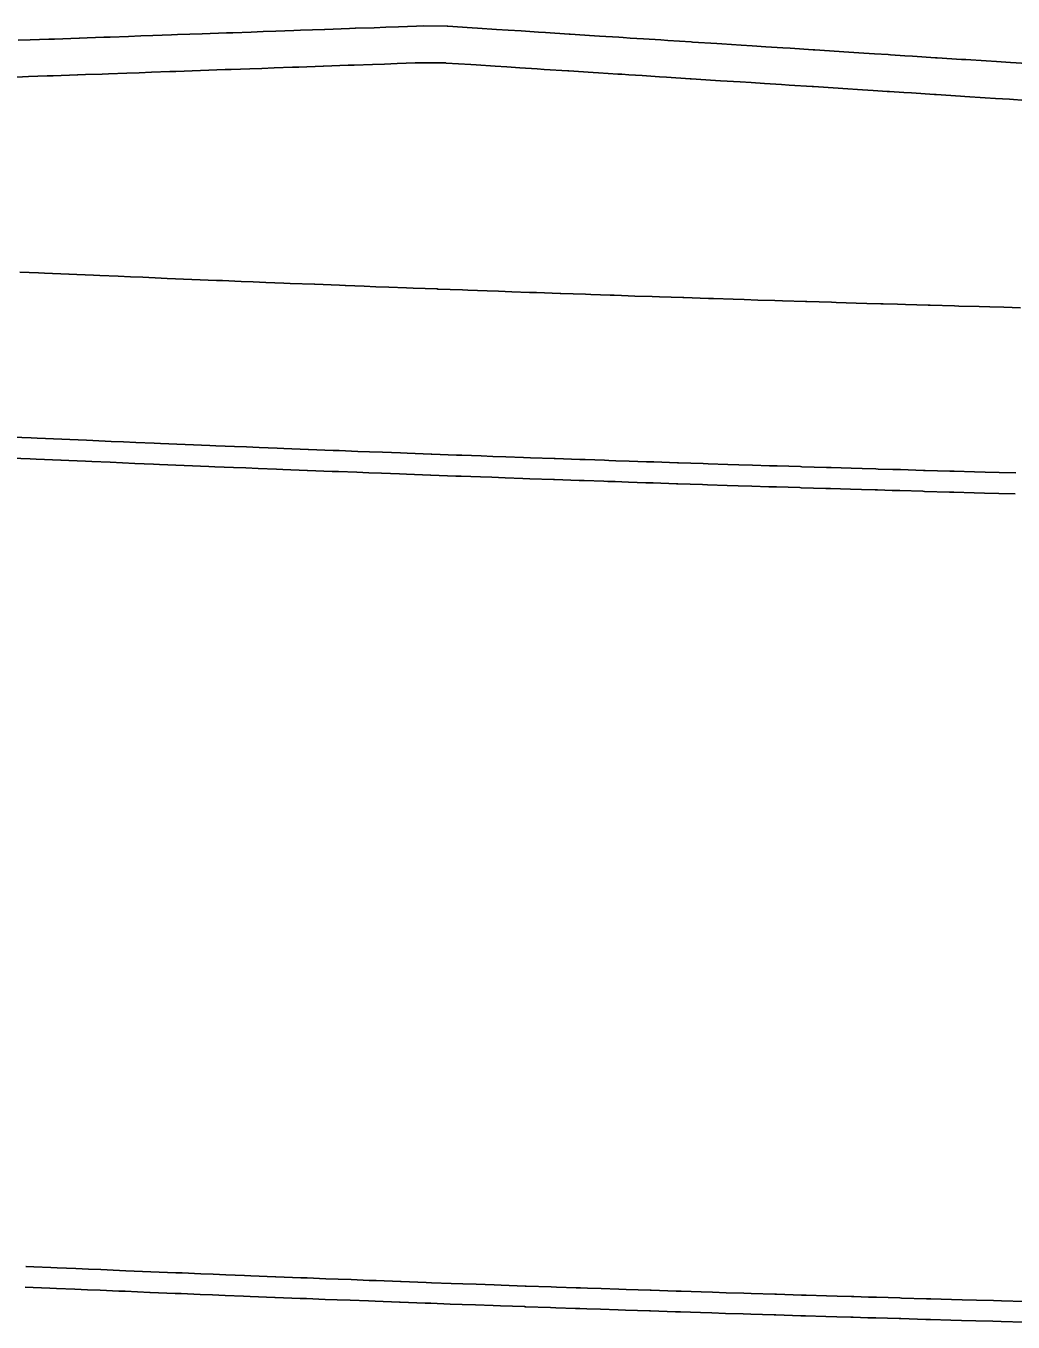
# Model space of a CAD drawing. Extents: x 2145147 to 2158018, y 137519 to 148068.
# Drawn here: x 2153997.61 to 2154029.44, y 143011.92 to 143053.74 of the extents above; entities that cross this region are included whole.
import ezdxf

# ---------------------------------------------------------------- set-up
doc = ezdxf.new("R2010")
doc.units = 0
doc.layers.add('PR_Phasing_Pavement_1', color=7, linetype='Continuous')

msp = doc.modelspace()

# ---------------------------------------------------------------- linework, layer by layer
at = {"layer": 'PR_Phasing_Pavement_1'}
for p, q in [((2153997.609, 143013.72), (2153997.616, 143013.72)), ((2153997.87, 143013.709), (2153997.616, 143013.72)), ((2153998.416, 143013.685), (2153997.87, 143013.709)), ((2153998.622, 143013.677), (2153998.416, 143013.685)), ((2153999.222, 143013.651), (2153998.622, 143013.677)), ((2153999.628, 143013.634), (2153999.222, 143013.651)), ((2154000.029, 143013.617), (2153999.628, 143013.634)), ((2154000.634, 143013.591), (2154000.029, 143013.617)), ((2154000.835, 143013.583), (2154000.634, 143013.591)), ((2154001.64, 143013.549), (2154000.835, 143013.583)), ((2154001.642, 143013.549), (2154001.64, 143013.549)), ((2154002.449, 143013.516), (2154001.642, 143013.549)), ((2154002.646, 143013.508), (2154002.449, 143013.516)), ((2154003.255, 143013.483), (2154002.646, 143013.508)), ((2154003.652, 143013.467), (2154003.255, 143013.483)), ((2154004.062, 143013.451), (2154003.652, 143013.467)), ((2154004.658, 143013.427), (2154004.062, 143013.451)), ((2154004.868, 143013.419), (2154004.658, 143013.427)), ((2154005.664, 143013.387), (2154004.868, 143013.419)), ((2154005.675, 143013.387), (2154005.664, 143013.387)), ((2154006.482, 143013.355), (2154005.675, 143013.387)), ((2154006.67, 143013.348), (2154006.482, 143013.355)), ((2154006.68, 143013.348), (2154006.67, 143013.348)), ((2154007.288, 143013.324), (2154006.68, 143013.348)), ((2154007.676, 143013.309), (2154007.288, 143013.324)), ((2154008.095, 143013.293), (2154007.676, 143013.309)), ((2154008.682, 143013.271), (2154008.095, 143013.293)), ((2154008.901, 143013.263), (2154008.682, 143013.271)), ((2154009.688, 143013.234), (2154008.901, 143013.263)), ((2154009.708, 143013.233), (2154009.688, 143013.234)), ((2154010.515, 143013.203), (2154009.708, 143013.233)), ((2154010.694, 143013.196), (2154010.515, 143013.203)), ((2154011.322, 143013.174), (2154010.694, 143013.196)), ((2154011.7, 143013.16), (2154011.322, 143013.174)), ((2154012.128, 143013.144), (2154011.7, 143013.16)), ((2154012.706, 143013.124), (2154012.128, 143013.144)), ((2154012.935, 143013.116), (2154012.706, 143013.124)), ((2154013.713, 143013.088), (2154012.935, 143013.116)), ((2154013.742, 143013.087), (2154013.713, 143013.088)), ((2154014.549, 143013.059), (2154013.742, 143013.087)), ((2154014.719, 143013.053), (2154014.549, 143013.059)), ((2154015.355, 143013.031), (2154014.719, 143013.053)), ((2154015.493, 143013.027), (2154015.355, 143013.031)), ((2154015.725, 143013.019), (2154015.492, 143013.027)), ((2154016.162, 143013.004), (2154015.725, 143013.019)), ((2154016.731, 143012.985), (2154016.162, 143013.004)), ((2154016.969, 143012.977), (2154016.731, 143012.985)), ((2154017.738, 143012.951), (2154016.969, 143012.977)), ((2154017.776, 143012.95), (2154017.738, 143012.951)), ((2154018.583, 143012.924), (2154017.776, 143012.95)), ((2154018.744, 143012.918), (2154018.583, 143012.924)), ((2154019.389, 143012.898), (2154018.744, 143012.918)), ((2154019.75, 143012.886), (2154019.389, 143012.898)), ((2154020.196, 143012.872), (2154019.75, 143012.886)), ((2154020.757, 143012.854), (2154020.196, 143012.872)), ((2154021.003, 143012.846), (2154020.757, 143012.854)), ((2154021.763, 143012.823), (2154021.003, 143012.846)), ((2154021.81, 143012.821), (2154021.763, 143012.823)), ((2154022.617, 143012.797), (2154021.81, 143012.821)), ((2154022.769, 143012.792), (2154022.617, 143012.797)), ((2154023.424, 143012.772), (2154022.769, 143012.792)), ((2154023.776, 143012.762), (2154023.424, 143012.772)), ((2154024.231, 143012.748), (2154023.776, 143012.762)), ((2154024.306, 143012.746), (2154024.231, 143012.748)), ((2154024.782, 143012.732), (2154024.306, 143012.746)), ((2154025.037, 143012.725), (2154024.782, 143012.732)), ((2154025.788, 143012.703), (2154025.037, 143012.725)), ((2154025.844, 143012.701), (2154025.788, 143012.703)), ((2154026.651, 143012.678), (2154025.844, 143012.701)), ((2154026.795, 143012.674), (2154026.651, 143012.678)), ((2154027.458, 143012.655), (2154026.795, 143012.674)), ((2154027.801, 143012.646), (2154027.458, 143012.655)), ((2154028.265, 143012.633), (2154027.801, 143012.646)), ((2154028.808, 143012.618), (2154028.265, 143012.633)), ((2154029.072, 143012.611), (2154028.808, 143012.618)), ((2154029.814, 143012.591), (2154029.072, 143012.611))]:
    msp.add_line(p, q, dxfattribs=at)
for points in [[(2154029.893, 143052.522), (2154029.362, 143052.556), (2154028.908, 143052.585), (2154028.573, 143052.607), (2154027.924, 143052.649), (2154027.783, 143052.658), (2154026.994, 143052.709), (2154026.939, 143052.712), (2154026.205, 143052.76), (2154025.955, 143052.776), (2154025.489, 143052.806), (2154025.415, 143052.81), (2154024.97, 143052.839), (2154024.626, 143052.861), (2154023.986, 143052.903), (2154023.837, 143052.912), (2154023.048, 143052.963), (2154023.002, 143052.966), (2154022.259, 143053.014), (2154022.017, 143053.029), (2154021.469, 143053.065), (2154021.033, 143053.093), (2154020.68, 143053.115), (2154020.049, 143053.156), (2154019.891, 143053.166), (2154019.102, 143053.217), (2154019.065, 143053.22), (2154018.313, 143053.268), (2154018.081, 143053.283), (2154017.524, 143053.319), (2154017.097, 143053.346), (2154016.869, 143053.361), (2154016.735, 143053.37), (2154016.112, 143053.41), (2154015.946, 143053.421), (2154015.157, 143053.471), (2154015.128, 143053.473), (2154014.368, 143053.522), (2154014.144, 143053.537), (2154013.579, 143053.573), (2154013.16, 143053.6), (2154012.79, 143053.624), (2154012.176, 143053.663), (2154012.001, 143053.675), (2154011.212, 143053.726), (2154011.192, 143053.727), (2154010.422, 143053.736), (2154010.206, 143053.729), (2154009.63, 143053.708), (2154009.219, 143053.694), (2154008.838, 143053.68), (2154008.241, 143053.659), (2154008.231, 143053.659), (2154008.046, 143053.652), (2154007.254, 143053.624), (2154007.243, 143053.623), (2154006.462, 143053.596), (2154006.255, 143053.588), (2154005.67, 143053.568), (2154005.267, 143053.553), (2154004.878, 143053.539), (2154004.279, 143053.518), (2154004.085, 143053.511), (2154003.293, 143053.483), (2154003.291, 143053.483), (2154002.501, 143053.455), (2154002.303, 143053.448), (2154001.708, 143053.427), (2154001.314, 143053.413), (2154000.916, 143053.399), (2154000.326, 143053.378), (2154000.123, 143053.371), (2153999.587, 143053.352), (2153999.338, 143053.343), (2153999.331, 143053.342), (2153998.538, 143053.314), (2153998.349, 143053.308), (2153997.746, 143053.286), (2153997.36, 143053.272)], [(2154029.86, 143051.336), (2154029.329, 143051.37), (2154028.875, 143051.399), (2154028.54, 143051.421), (2154027.89, 143051.463), (2154027.75, 143051.472), (2154026.96, 143051.522), (2154026.905, 143051.526), (2154026.17, 143051.573), (2154025.92, 143051.589), (2154025.454, 143051.619), (2154025.38, 143051.624), (2154024.935, 143051.653), (2154024.591, 143051.675), (2154023.95, 143051.716), (2154023.801, 143051.726), (2154023.011, 143051.777), (2154022.965, 143051.78), (2154022.222, 143051.828), (2154021.98, 143051.843), (2154021.432, 143051.879), (2154020.995, 143051.907), (2154020.642, 143051.929), (2154020.011, 143051.97), (2154019.853, 143051.98), (2154019.063, 143052.031), (2154019.026, 143052.034), (2154018.273, 143052.082), (2154018.041, 143052.097), (2154017.484, 143052.133), (2154017.056, 143052.16), (2154016.829, 143052.175), (2154016.694, 143052.184), (2154016.072, 143052.224), (2154015.905, 143052.235), (2154015.115, 143052.285), (2154015.087, 143052.287), (2154014.326, 143052.336), (2154014.102, 143052.351), (2154013.536, 143052.387), (2154013.118, 143052.414), (2154012.747, 143052.438), (2154012.133, 143052.477), (2154011.958, 143052.489), (2154011.168, 143052.54), (2154011.148, 143052.541), (2154010.377, 143052.55), (2154010.162, 143052.543), (2154009.585, 143052.522), (2154009.173, 143052.508), (2154008.792, 143052.494), (2154008.195, 143052.473), (2154008.185, 143052.473), (2154008, 143052.466), (2154007.207, 143052.438), (2154007.196, 143052.438), (2154006.415, 143052.41), (2154006.208, 143052.403), (2154005.622, 143052.382), (2154005.219, 143052.368), (2154004.83, 143052.354), (2154004.231, 143052.332), (2154004.037, 143052.326), (2154003.244, 143052.297), (2154003.242, 143052.297), (2154002.451, 143052.269), (2154002.253, 143052.262), (2154001.658, 143052.241), (2154001.264, 143052.227), (2154000.865, 143052.213), (2154000.275, 143052.192), (2154000.072, 143052.185), (2153999.536, 143052.166), (2153999.286, 143052.157), (2153999.279, 143052.157), (2153998.486, 143052.129), (2153998.297, 143052.122), (2153997.693, 143052.101), (2153997.308, 143052.087)], [(2154029.679, 143044.645), (2154029.145, 143044.66), (2154028.689, 143044.672), (2154028.352, 143044.682), (2154027.699, 143044.7), (2154027.558, 143044.704), (2154026.765, 143044.727), (2154026.71, 143044.728), (2154025.971, 143044.75), (2154025.72, 143044.757), (2154025.252, 143044.771), (2154025.178, 143044.773), (2154024.73, 143044.786), (2154024.384, 143044.797), (2154023.741, 143044.816), (2154023.591, 143044.821), (2154022.798, 143044.845), (2154022.751, 143044.846), (2154022.004, 143044.869), (2154021.762, 143044.877), (2154021.211, 143044.894), (2154020.772, 143044.908), (2154020.417, 143044.92), (2154019.783, 143044.94), (2154019.624, 143044.945), (2154018.831, 143044.971), (2154018.793, 143044.973), (2154018.037, 143044.998), (2154017.804, 143045.005), (2154017.244, 143045.024), (2154016.814, 143045.039), (2154016.585, 143045.047), (2154016.451, 143045.051), (2154015.825, 143045.073), (2154015.657, 143045.079), (2154014.864, 143045.106), (2154014.835, 143045.107), (2154014.071, 143045.134), (2154013.846, 143045.142), (2154013.277, 143045.162), (2154012.856, 143045.178), (2154012.484, 143045.191), (2154011.867, 143045.214), (2154011.691, 143045.22), (2154010.897, 143045.249), (2154010.878, 143045.25), (2154010.104, 143045.279), (2154009.888, 143045.287), (2154009.311, 143045.309), (2154008.899, 143045.325), (2154008.518, 143045.339), (2154007.92, 143045.362), (2154007.91, 143045.363), (2154007.725, 143045.37), (2154006.931, 143045.401), (2154006.92, 143045.401), (2154006.138, 143045.432), (2154005.931, 143045.44), (2154005.345, 143045.464), (2154004.942, 143045.48), (2154004.552, 143045.496), (2154003.953, 143045.52), (2154003.759, 143045.528), (2154002.966, 143045.561), (2154002.963, 143045.561), (2154002.172, 143045.594), (2154001.974, 143045.602), (2154001.379, 143045.627), (2154000.985, 143045.644), (2154000.586, 143045.661), (2153999.996, 143045.686), (2153999.793, 143045.695), (2153999.256, 143045.718), (2153999.007, 143045.729), (2153999, 143045.729), (2153998.207, 143045.763), (2153998.018, 143045.772), (2153997.414, 143045.798)], [(2154029.534, 143039.317), (2154028.999, 143039.332), (2154028.541, 143039.344), (2154028.203, 143039.354), (2154027.549, 143039.372), (2154027.407, 143039.376), (2154026.612, 143039.399), (2154026.556, 143039.4), (2154025.816, 143039.422), (2154025.564, 143039.429), (2154025.095, 143039.443), (2154025.02, 143039.445), (2154024.572, 143039.459), (2154024.225, 143039.469), (2154023.579, 143039.488), (2154023.429, 143039.493), (2154022.633, 143039.517), (2154022.587, 143039.519), (2154021.838, 143039.542), (2154021.594, 143039.55), (2154021.042, 143039.567), (2154020.602, 143039.581), (2154020.246, 143039.592), (2154019.61, 143039.613), (2154019.451, 143039.618), (2154018.655, 143039.644), (2154018.618, 143039.645), (2154017.859, 143039.671), (2154017.625, 143039.678), (2154017.064, 143039.697), (2154016.633, 143039.712), (2154016.404, 143039.72), (2154016.268, 143039.724), (2154015.641, 143039.746), (2154015.473, 143039.752), (2154014.677, 143039.779), (2154014.648, 143039.78), (2154013.882, 143039.807), (2154013.656, 143039.815), (2154013.086, 143039.836), (2154012.664, 143039.851), (2154012.291, 143039.865), (2154011.672, 143039.887), (2154011.495, 143039.894), (2154010.7, 143039.923), (2154010.68, 143039.924), (2154009.904, 143039.953), (2154009.688, 143039.961), (2154009.109, 143039.983), (2154008.695, 143039.999), (2154008.313, 143040.013), (2154007.714, 143040.036), (2154007.703, 143040.037), (2154007.518, 143040.044), (2154006.722, 143040.075), (2154006.711, 143040.075), (2154005.927, 143040.106), (2154005.719, 143040.115), (2154005.132, 143040.138), (2154004.727, 143040.154), (2154004.336, 143040.17), (2154003.735, 143040.195), (2154003.541, 143040.202), (2154002.745, 143040.235), (2154002.743, 143040.235), (2154001.95, 143040.268), (2154001.751, 143040.277), (2154001.155, 143040.302), (2154000.759, 143040.318), (2154000.359, 143040.335), (2153999.767, 143040.361), (2153999.564, 143040.369), (2153999.026, 143040.393), (2153998.775, 143040.404), (2153998.769, 143040.404), (2153997.974, 143040.439), (2153997.784, 143040.447), (2153997.178, 143040.474)], [(2154029.515, 143038.641), (2154028.98, 143038.655), (2154028.523, 143038.668), (2154028.184, 143038.677), (2154027.53, 143038.696), (2154027.388, 143038.7), (2154026.592, 143038.722), (2154026.537, 143038.724), (2154025.796, 143038.745), (2154025.544, 143038.753), (2154025.075, 143038.767), (2154025, 143038.769), (2154024.551, 143038.782), (2154024.204, 143038.793), (2154023.559, 143038.812), (2154023.408, 143038.817), (2154022.612, 143038.841), (2154022.566, 143038.842), (2154021.816, 143038.866), (2154021.573, 143038.873), (2154021.021, 143038.891), (2154020.581, 143038.905), (2154020.225, 143038.916), (2154019.588, 143038.937), (2154019.429, 143038.942), (2154018.633, 143038.968), (2154018.595, 143038.969), (2154017.837, 143038.994), (2154017.603, 143039.002), (2154017.041, 143039.021), (2154016.61, 143039.036), (2154016.381, 143039.043), (2154016.245, 143039.048), (2154015.617, 143039.07), (2154015.449, 143039.075), (2154014.654, 143039.103), (2154014.625, 143039.104), (2154013.858, 143039.131), (2154013.632, 143039.139), (2154013.062, 143039.16), (2154012.64, 143039.175), (2154012.266, 143039.188), (2154011.647, 143039.211), (2154011.47, 143039.217), (2154010.674, 143039.247), (2154010.655, 143039.248), (2154009.879, 143039.277), (2154009.662, 143039.285), (2154009.083, 143039.307), (2154008.67, 143039.322), (2154008.287, 143039.337), (2154007.688, 143039.36), (2154007.677, 143039.361), (2154007.492, 143039.368), (2154006.696, 143039.399), (2154006.685, 143039.399), (2154005.9, 143039.43), (2154005.692, 143039.438), (2154005.104, 143039.462), (2154004.7, 143039.478), (2154004.309, 143039.494), (2154003.708, 143039.518), (2154003.513, 143039.526), (2154002.717, 143039.559), (2154002.715, 143039.559), (2154001.922, 143039.592), (2154001.723, 143039.601), (2154001.126, 143039.626), (2154000.731, 143039.642), (2154000.331, 143039.659), (2153999.738, 143039.685), (2153999.535, 143039.693), (2153998.996, 143039.717), (2153998.746, 143039.728), (2153998.739, 143039.728), (2153997.944, 143039.763), (2153997.754, 143039.771), (2153997.148, 143039.798)], [(2154029.796, 143011.925), (2154029.054, 143011.945), (2154028.789, 143011.952), (2154028.247, 143011.967), (2154027.783, 143011.98), (2154027.44, 143011.989), (2154026.776, 143012.008), (2154026.632, 143012.012), (2154025.825, 143012.035), (2154025.769, 143012.036), (2154025.018, 143012.058), (2154024.762, 143012.066), (2154024.286, 143012.08), (2154024.211, 143012.082), (2154023.756, 143012.095), (2154023.404, 143012.106), (2154022.749, 143012.126), (2154022.596, 143012.13), (2154021.789, 143012.155), (2154021.742, 143012.156), (2154020.982, 143012.18), (2154020.736, 143012.188), (2154020.175, 143012.205), (2154019.729, 143012.22), (2154019.368, 143012.231), (2154018.722, 143012.252), (2154018.561, 143012.257), (2154017.754, 143012.284), (2154017.716, 143012.285), (2154016.947, 143012.31), (2154016.709, 143012.318), (2154016.14, 143012.338), (2154015.702, 143012.352), (2154015.47, 143012.36), (2154015.333, 143012.365), (2154014.696, 143012.387), (2154014.525, 143012.393), (2154013.718, 143012.421), (2154013.689, 143012.422), (2154012.911, 143012.449), (2154012.683, 143012.457), (2154012.104, 143012.478), (2154011.676, 143012.494), (2154011.297, 143012.507), (2154010.67, 143012.53), (2154010.49, 143012.537), (2154009.683, 143012.567), (2154009.663, 143012.567), (2154008.876, 143012.597), (2154008.657, 143012.605), (2154008.07, 143012.627), (2154007.65, 143012.643), (2154007.263, 143012.658), (2154006.655, 143012.681), (2154006.644, 143012.682), (2154006.456, 143012.689), (2154005.649, 143012.721), (2154005.638, 143012.721), (2154004.842, 143012.753), (2154004.631, 143012.761), (2154004.035, 143012.785), (2154003.625, 143012.801), (2154003.228, 143012.817), (2154002.618, 143012.842), (2154002.421, 143012.85), (2154001.614, 143012.883), (2154001.612, 143012.883), (2154000.808, 143012.917), (2154000.606, 143012.925), (2154000.001, 143012.951), (2153999.6, 143012.968), (2153999.194, 143012.985), (2153998.593, 143013.011), (2153998.387, 143013.019), (2153997.841, 143013.043), (2153997.587, 143013.054)]]:
    msp.add_lwpolyline(points, dxfattribs=at)

doc.saveas('drawing.dxf')
